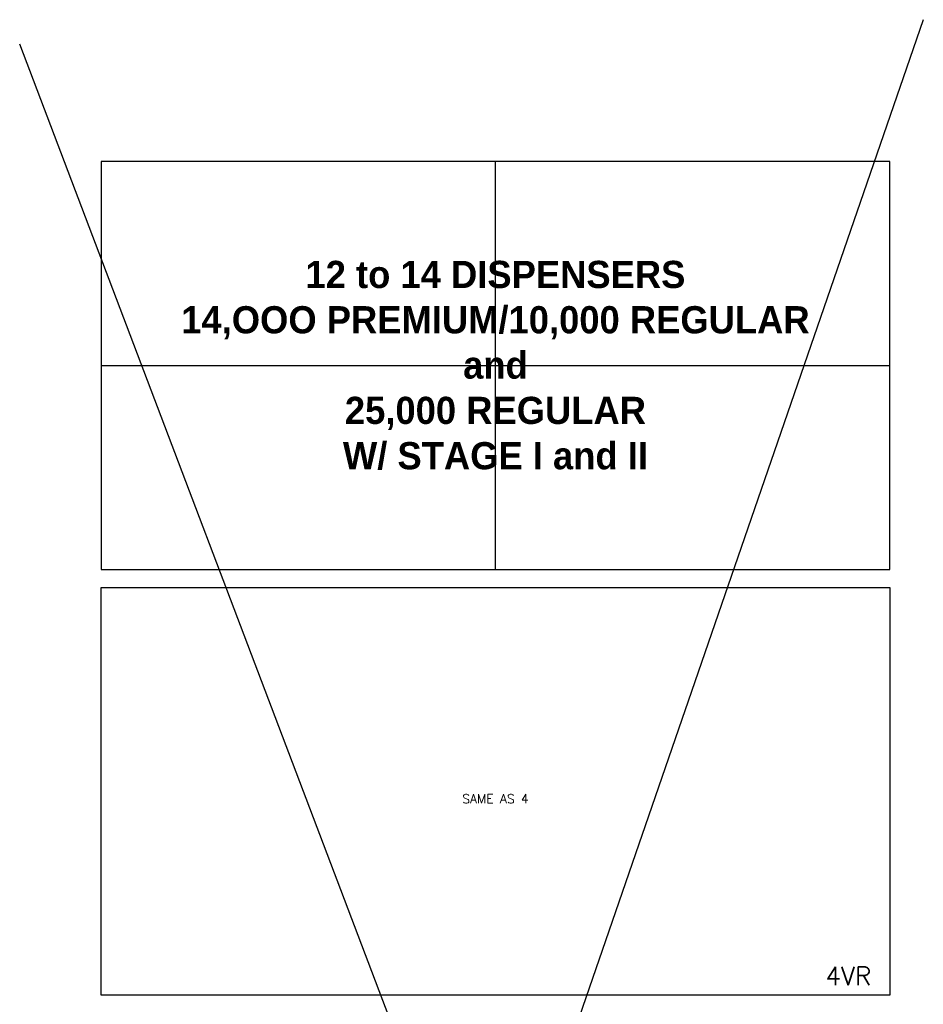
# Model space of a CAD drawing. Extents: x -169 to 7270, y -140 to 2984.
# Tile 718 of 718: x 6074 to 7270, y 1680 to 2984. Entities that reach past the tile are written whole.
import ezdxf

# ---------------------------------------------------------------- set-up
doc = ezdxf.new("R2010")
doc.units = 0
doc.header["$MEASUREMENT"] = 0
doc.linetypes.add('CENTER1', pattern=[0.6625, 0.5, -0.075, 0.0125, -0.075])
doc.layers.get('0').update_dxf_attribs({"color": 255, "linetype": 'CONTINUOUS'})
doc.layers.add('FREEZE-LINES', color=8, linetype='CONTINUOUS', plot=False)
doc.layers.add('FREEZE-OUTLINE-TITLES', color=60, linetype='CONTINUOUS')
doc.layers.add('TANK-DESCRIPTION', color=3, linetype='CONTINUOUS')
doc.styles.add('BOLD', font='bold', dxfattribs={"height": 7.2})
doc.styles.add('SIMPLEX', font='simplex')

msp = doc.modelspace()

# ---------------------------------------------------------------- linework, layer by layer
for p, q in [((7270.17929, 2983.92872), (6192.37471, -139.60155)), ((7227.06711, -85.74757), (6073.81621, 2951.61634))]:
    msp.add_line(p, q)
at = {"layer": 'FREEZE-LINES', "color": 8, "linetype": 'CENTER1'}
for p, q in [((6703.69428, 2256.03678), (6703.69428, 2796.03678)), ((6181.69428, 2526.03311), (7225.69428, 2526.03311))]:
    msp.add_line(p, q, dxfattribs=at)
at = {"layer": 'FREEZE-OUTLINE-TITLES', "linetype": 'Continuous'}
for points in [[(7225.69428, 2796.03678), (6181.69428, 2796.03678), (6181.69428, 2256.02943), (7225.69428, 2256.02943)], [(6181.69428, 2232.02207), (7225.69428, 2232.02207), (7225.69428, 1692.02207), (6181.69428, 1692.02207)]]:
    msp.add_lwpolyline(points, close=True, dxfattribs=at)

# ---------------------------------------------------------------- texts
at = {"layer": 'FREEZE-OUTLINE-TITLES', "linetype": 'Continuous', "style": 'SIMPLEX'}
for s, insert, char_height, width, attachment_point in [('\\A1;SAME AS 4', (6703.69428, 1952.17334), 12, 810.034035, 5), ('4VR', (7201.36974, 1717.57565), 24, 64.3261049, 6)]:
    msp.add_mtext(s, dxfattribs=dict(at, insert=insert, char_height=char_height, width=width, attachment_point=attachment_point))
at = {"layer": 'TANK-DESCRIPTION', "linetype": 'Continuous', "insert": (6703.69428, 2526.03311), "char_height": 36, "width": 945.3179635, "attachment_point": 5, "style": 'BOLD'}
msp.add_mtext('12 to 14 DISPENSERS\\P14,OOO PREMIUM/10,000 REGULAR\\Pand\\P25,000 REGULAR\\PW/ STAGE I and II', dxfattribs=at)

doc.saveas('drawing.dxf')
